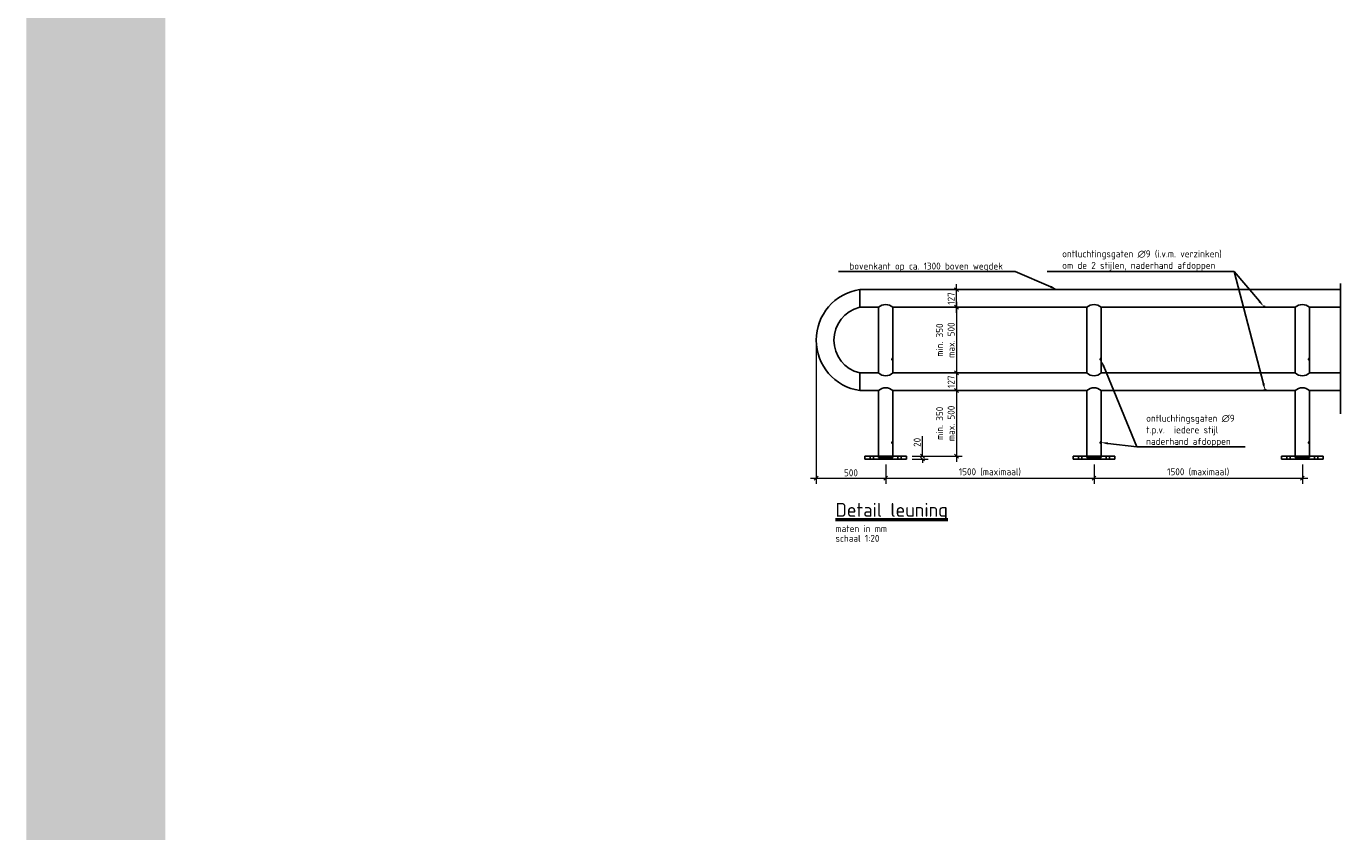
# Model space of a CAD drawing. Header units: metres. Extents: x -699 to 2316, y -1199 to 781.
# Tile 345 of 593: x 703 to 713, y -294 to -288. Entities that reach past the tile are written whole.
import ezdxf
from ezdxf import colors
from ezdxf.entities.mleader import LeaderData, LeaderLine
from ezdxf.math import Vec2, Vec3

# ---------------------------------------------------------------- set-up
doc = ezdxf.new("R2010")
doc.units = ezdxf.units.M
doc.header["$PDMODE"] = 1
for name, color, linetype, lineweight in [('N-WE-SC-AFBREEKLIJN-GD', 7, 'Continuous', 25), ('N-WE-SC-STAALVORM-G', 140, 'Continuous', 25), ('X-XX-AL-M', 7, 'Continuous', 18), ('X-XX-AL-T25', 7, 'Continuous', 25), ('X-XX-AL-T50', 130, 'Continuous', 50)]:
    doc.layers.add(name, color=color, linetype=linetype, lineweight=lineweight)
doc.layers.add('X-XX-AL-TEKENBLAD_VIEWPORT-G', color=7, linetype='Continuous', lineweight=18, plot=False)
doc.styles.add('NLCS-ISO-M20-T25', font='NLCS-ISO.ttf', dxfattribs={"height": 0.05})
doc.styles.add('NLCS-ISO-M20-T50', font='NLCS-ISO.ttf', dxfattribs={"height": 0.1})
doc.dimstyles.new('NLCS-M20-T25-SCHRAP_A_L2_H1', dxfattribs={"dimscale": 0.02, "dimtxt": 2.5, "dimasz": 1.4, "dimexe": 2, "dimexo": 2, "dimgap": 0.7, "dimtad": 1, "dimzin": 0, "dimdsep": 46, "dimtxsty": 'NLCS-ISO-M20-T25', "dimblk": 'OBLIQUE', "dimcen": 0, "dimdle": 2, "dimclrd": 256, "dimclre": 256, "dimclrt": 256, "dimadec": 1, "dimazin": 0, "dimtfac": 1, "dimtdec": 3, "dimtofl": 0, "dimtmove": 0, "dimatfit": 3, "dimldrblk": 'OBLIQUE', "dimfxl": 2, "dimtfillclr": 256, "dimtolj": 1, "dimtzin": 0, "dimlwd": -1, "dimlwe": -1, "dimarcsym": 0})

# ---------------------------------------------------------------- blocks, each defined once
blk = doc.blocks.new('_Oblique')
at = {"color": 0, "linetype": 'ByBlock', "lineweight": -2}
blk.add_line((-0.5, -0.5), (0.5, 0.5), dxfattribs=at)
blk = doc.blocks.new('*D2025')
at = {"layer": 'Defpoints', "color": 0, "transparency": 16777216}
for p in [(709.5752346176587, -291.3619340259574), (711.0751861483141, -291.3619340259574), (711.0751861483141, -291.500364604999)]:
    blk.add_point(p, dxfattribs=at)
at = {"layer": 'X-XX-AL-M', "transparency": 16777216}
for p, q in [((709.5752346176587, -291.4019340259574), (709.5752346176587, -291.540364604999)), ((711.0751861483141, -291.4019340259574), (711.0751861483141, -291.540364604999)), ((709.5352346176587, -291.500364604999), (711.115186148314, -291.500364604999))]:
    blk.add_line(p, q, dxfattribs=at)
at = {"layer": 'X-XX-AL-M', "transparency": 16777216, "xscale": 0.028, "yscale": 0.028, "zscale": 0.028, "rotation": 180}
blk.add_blockref('_Oblique', (709.5752346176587, -291.500364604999), dxfattribs=at)
at = {"layer": 'X-XX-AL-M', "transparency": 16777216, "xscale": 0.028, "yscale": 0.028, "zscale": 0.028}
blk.add_blockref('_Oblique', (711.0751861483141, -291.500364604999), dxfattribs=at)
at = {"layer": 'X-XX-AL-M', "transparency": 16777216, "insert": (710.3252103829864, -291.456364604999), "char_height": 0.05, "attachment_point": 5, "style": 'NLCS-ISO-M20-T25'}
blk.add_mtext('\\A1;1500 (maximaal)', dxfattribs=at)
blk = doc.blocks.new('*D2026')
at = {"layer": 'Defpoints', "color": 0, "transparency": 16777216}
for p in [(711.0752346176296, -291.3619340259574), (712.5752830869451, -291.3619340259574), (712.5752830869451, -291.500364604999)]:
    blk.add_point(p, dxfattribs=at)
at = {"layer": 'X-XX-AL-M', "transparency": 16777216}
for p, q in [((711.0752346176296, -291.4019340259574), (711.0752346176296, -291.540364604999)), ((712.5752830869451, -291.4019340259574), (712.5752830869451, -291.540364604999)), ((711.0352346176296, -291.500364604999), (712.615283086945, -291.500364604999))]:
    blk.add_line(p, q, dxfattribs=at)
at = {"layer": 'X-XX-AL-M', "transparency": 16777216, "xscale": 0.028, "yscale": 0.028, "zscale": 0.028, "rotation": 180}
blk.add_blockref('_Oblique', (711.0752346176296, -291.500364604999), dxfattribs=at)
at = {"layer": 'X-XX-AL-M', "transparency": 16777216, "xscale": 0.028, "yscale": 0.028, "zscale": 0.028}
blk.add_blockref('_Oblique', (712.5752830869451, -291.500364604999), dxfattribs=at)
at = {"layer": 'X-XX-AL-M', "transparency": 16777216, "insert": (711.8252588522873, -291.456364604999), "char_height": 0.05, "attachment_point": 5, "style": 'NLCS-ISO-M20-T25'}
blk.add_mtext('\\A1;1500 (maximaal)', dxfattribs=at)
blk = doc.blocks.new('*D2027')
at = {"layer": 'Defpoints', "color": 0, "transparency": 16777216}
for p in [(710.0527858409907, -290.141934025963), (710.0854420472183, -290.141934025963), (710.0527858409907, -290.2689340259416)]:
    blk.add_point(p, dxfattribs=at)
at = {"layer": 'X-XX-AL-M', "transparency": 16777216}
for p, q in [((710.0854420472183, -290.3089340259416), (710.0854420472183, -290.101934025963)), ((710.0927858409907, -290.141934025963), (710.1254420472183, -290.141934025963)), ((710.0927858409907, -290.2689340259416), (710.1254420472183, -290.2689340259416))]:
    blk.add_line(p, q, dxfattribs=at)
at = {"layer": 'X-XX-AL-M', "transparency": 16777216, "xscale": 0.028, "yscale": 0.028, "zscale": 0.028}
for p, rotation in [((710.0854420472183, -290.141934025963), 90), ((710.0854420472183, -290.2689340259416), 270)]:
    blk.add_blockref('_Oblique', p, dxfattribs=dict(at, rotation=rotation))
at = {"layer": 'X-XX-AL-M', "transparency": 16777216, "insert": (710.0464420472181, -290.2054340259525), "char_height": 0.05, "attachment_point": 5, "rotation": 90, "style": 'NLCS-ISO-M20-T25'}
blk.add_mtext('\\A1;127', dxfattribs=at)
blk = doc.blocks.new('*D2028')
at = {"layer": 'Defpoints', "color": 0, "transparency": 16777216}
for p in [(710.1527858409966, -290.2689340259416), (710.085442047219, -290.741934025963), (710.1527858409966, -290.741934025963)]:
    blk.add_point(p, dxfattribs=at)
at = {"layer": 'X-XX-AL-M', "transparency": 16777216}
for p, q in [((710.1127858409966, -290.2689340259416), (710.045442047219, -290.2689340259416)), ((710.085442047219, -290.2289340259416), (710.085442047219, -290.781934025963)), ((710.1127858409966, -290.741934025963), (710.045442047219, -290.741934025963))]:
    blk.add_line(p, q, dxfattribs=at)
at = {"layer": 'X-XX-AL-M', "transparency": 16777216, "xscale": 0.028, "yscale": 0.028, "zscale": 0.028}
for p, rotation in [((710.085442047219, -290.2689340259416), 90), ((710.085442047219, -290.741934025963), 270)]:
    blk.add_blockref('_Oblique', p, dxfattribs=dict(at, rotation=rotation))
at = {"layer": 'X-XX-AL-M', "transparency": 16777216, "insert": (710.0047564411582, -290.5054340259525), "char_height": 0.05, "attachment_point": 5, "rotation": 90, "style": 'NLCS-ISO-M20-T25'}
blk.add_mtext('\\A1;min. 350 \\Pmax. 500', dxfattribs=at)
blk = doc.blocks.new('*D2029')
at = {"layer": 'Defpoints', "color": 0, "transparency": 16777216}
for p in [(710.1527858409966, -290.741934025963), (710.0854420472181, -290.8689340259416), (710.1527858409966, -290.8689340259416)]:
    blk.add_point(p, dxfattribs=at)
at = {"layer": 'X-XX-AL-M', "transparency": 16777216}
for p, q in [((710.1127858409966, -290.741934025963), (710.0454420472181, -290.741934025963)), ((710.0854420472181, -290.701934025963), (710.0854420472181, -290.9089340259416)), ((710.1127858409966, -290.8689340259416), (710.0454420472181, -290.8689340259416))]:
    blk.add_line(p, q, dxfattribs=at)
at = {"layer": 'X-XX-AL-M', "transparency": 16777216, "xscale": 0.028, "yscale": 0.028, "zscale": 0.028}
for p, rotation in [((710.0854420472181, -290.741934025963), 90), ((710.0854420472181, -290.8689340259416), 270)]:
    blk.add_blockref('_Oblique', p, dxfattribs=dict(at, rotation=rotation))
at = {"layer": 'X-XX-AL-M', "transparency": 16777216, "insert": (710.0464420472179, -290.8054340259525), "char_height": 0.05, "attachment_point": 5, "rotation": 90, "style": 'NLCS-ISO-M20-T25'}
blk.add_mtext('\\A1;127', dxfattribs=at)
blk = doc.blocks.new('*D2030')
at = {"layer": 'Defpoints', "color": 0, "transparency": 16777216}
for p in [(710.1527858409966, -290.8689340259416), (709.7252346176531, -291.3419340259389), (710.0854420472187, -291.3419340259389)]:
    blk.add_point(p, dxfattribs=at)
at = {"layer": 'X-XX-AL-M', "transparency": 16777216}
for p, q in [((710.0854420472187, -290.8289340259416), (710.0854420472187, -291.3819340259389)), ((710.1127858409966, -290.8689340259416), (710.0454420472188, -290.8689340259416)), ((709.765234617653, -291.3419340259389), (710.1254420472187, -291.3419340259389))]:
    blk.add_line(p, q, dxfattribs=at)
at = {"layer": 'X-XX-AL-M', "transparency": 16777216, "xscale": 0.028, "yscale": 0.028, "zscale": 0.028}
for p, rotation in [((710.0854420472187, -290.8689340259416), 90), ((710.0854420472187, -291.3419340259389), 270)]:
    blk.add_blockref('_Oblique', p, dxfattribs=dict(at, rotation=rotation))
at = {"layer": 'X-XX-AL-M', "transparency": 16777216, "insert": (710.004756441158, -291.1054340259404), "char_height": 0.05, "attachment_point": 5, "rotation": 90, "style": 'NLCS-ISO-M20-T25'}
blk.add_mtext('\\A1;min. 350 \\Pmax. 500', dxfattribs=at)
blk = doc.blocks.new('*D2031')
at = {"layer": 'Defpoints', "color": 0, "transparency": 16777216}
for p in [(709.0747315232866, -290.4554340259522), (709.5752346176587, -291.3619340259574), (709.5752346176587, -291.500364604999)]:
    blk.add_point(p, dxfattribs=at)
at = {"layer": 'X-XX-AL-M', "transparency": 16777216}
for p, q in [((709.0747315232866, -290.4954340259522), (709.0747315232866, -291.540364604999)), ((709.5752346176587, -291.4019340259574), (709.5752346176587, -291.540364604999)), ((709.0347315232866, -291.500364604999), (709.6152346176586, -291.500364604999))]:
    blk.add_line(p, q, dxfattribs=at)
at = {"layer": 'X-XX-AL-M', "transparency": 16777216, "xscale": 0.028, "yscale": 0.028, "zscale": 0.028, "rotation": 180}
blk.add_blockref('_Oblique', (709.0747315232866, -291.500364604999), dxfattribs=at)
at = {"layer": 'X-XX-AL-M', "transparency": 16777216, "xscale": 0.028, "yscale": 0.028, "zscale": 0.028}
blk.add_blockref('_Oblique', (709.5752346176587, -291.500364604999), dxfattribs=at)
at = {"layer": 'X-XX-AL-M', "transparency": 16777216, "insert": (709.3249830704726, -291.461364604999), "char_height": 0.05, "attachment_point": 5, "style": 'NLCS-ISO-M20-T25'}
blk.add_mtext('\\A1;500', dxfattribs=at)
blk = doc.blocks.new('*D2032')
at = {"layer": 'Defpoints', "color": 0, "transparency": 16777216}
for p in [(709.7252346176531, -291.3419340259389), (709.7252346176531, -291.3619340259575), (709.8405903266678, -291.3619340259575)]:
    blk.add_point(p, dxfattribs=at)
at = {"layer": 'X-XX-AL-M', "transparency": 16777216}
for p, q in [((709.8405903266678, -291.3419340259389), (709.8405903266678, -291.1979340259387)), ((709.765234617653, -291.3419340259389), (709.8805903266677, -291.3419340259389)), ((709.765234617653, -291.3619340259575), (709.8805903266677, -291.3619340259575)), ((709.8405903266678, -291.3619340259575), (709.8405903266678, -291.3899340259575))]:
    blk.add_line(p, q, dxfattribs=at)
at = {"layer": 'X-XX-AL-M', "transparency": 16777216, "xscale": 0.028, "yscale": 0.028, "zscale": 0.028}
for p, rotation in [((709.8405903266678, -291.3419340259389), 270), ((709.8405903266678, -291.3619340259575), 90)]:
    blk.add_blockref('_Oblique', p, dxfattribs=dict(at, rotation=rotation))
at = {"layer": 'X-XX-AL-M', "transparency": 16777216, "insert": (709.8015903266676, -291.2419340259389), "char_height": 0.05, "attachment_point": 5, "rotation": 90, "style": 'NLCS-ISO-M20-T25'}
blk.add_mtext('\\A1;20', dxfattribs=at)

msp = doc.modelspace()

# ---------------------------------------------------------------- hatches: boundary and pattern name
at = {"layer": 'X-XX-AL-T25'}
for points in [[(712.293545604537, -290.2689340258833), (712.3068866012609, -290.2689340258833, 1.166769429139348)], [(709.6262346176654, -290.6365400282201), (709.6262346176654, -290.6498810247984, -1.166769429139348)], [(711.1262346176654, -290.6365400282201), (711.1262346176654, -290.6498810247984, -1.166769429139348)], [(712.6262346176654, -290.6365400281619), (712.6262346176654, -290.6498810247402, -1.166769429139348)], [(712.3006760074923, -290.8688063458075), (712.3140170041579, -290.8688063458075, 1.166769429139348)], [(709.6262346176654, -291.236540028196), (709.6262346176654, -291.2498810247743, -1.166769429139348)], [(711.1262346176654, -291.236540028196), (711.1262346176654, -291.2498810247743, -1.166769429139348)], [(712.6262346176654, -291.2365400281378), (712.6262346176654, -291.2498810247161, -1.166769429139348)]]:
    msp.add_hatch(color=256, dxfattribs=at).paths.add_polyline_path(points)

# ---------------------------------------------------------------- linework, layer by layer
at = {"layer": 'N-WE-SC-AFBREEKLIJN-GD'}
msp.add_line((712.8497378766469, -291.0371426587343), (712.8497378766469, -290.0981041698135), dxfattribs=at)
at = {"layer": 'N-WE-SC-STAALVORM-G'}
for p, q in [((709.3882315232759, -290.1419340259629), (712.8497378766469, -290.1419340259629)), ((709.3882315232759, -290.2689340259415), (709.3882315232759, -290.1419340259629)), ((709.3882315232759, -290.2689340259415), (709.5242346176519, -290.2689340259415)), ((709.5242346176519, -290.2689340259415), (709.5242346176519, -290.7419340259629)), ((709.6262346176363, -290.2689340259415), (711.0242346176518, -290.2689340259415)), ((709.6262346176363, -290.2689340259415), (711.0242346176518, -290.2689340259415)), ((709.6262346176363, -290.2689340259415), (709.6262346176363, -290.7419340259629)), ((711.0242346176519, -290.2689340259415), (711.0242346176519, -290.7419340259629)), ((711.1262346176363, -290.2689340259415), (711.1262346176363, -290.7419340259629)), ((711.1262346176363, -290.2689340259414), (712.5242346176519, -290.2689340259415)), ((711.1262346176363, -290.2689340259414), (712.5242346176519, -290.2689340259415)), ((712.5242346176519, -290.2689340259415), (712.5242346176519, -290.7419340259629)), ((712.6262346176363, -290.2689340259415), (712.8497378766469, -290.2689340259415)), ((712.6262346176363, -290.2689340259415), (712.8497378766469, -290.2689340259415)), ((712.6262346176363, -290.2689340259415), (712.6262346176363, -290.7419340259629)), ((709.3882315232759, -290.7419340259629), (709.5242346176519, -290.7419340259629)), ((709.3882315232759, -290.7419340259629), (709.3882315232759, -290.8689340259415)), ((709.6262346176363, -290.7419340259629), (711.0242346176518, -290.7419340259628)), ((711.1262346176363, -290.7419340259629), (712.5242346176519, -290.7419340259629)), ((711.1262346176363, -290.7419340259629), (712.5242346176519, -290.7419340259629)), ((712.6262346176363, -290.7419340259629), (712.8497378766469, -290.7419340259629)), ((712.6262346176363, -290.7419340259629), (712.8497378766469, -290.7419340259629)), ((709.3882315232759, -290.8689340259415), (709.5242346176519, -290.8689340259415)), ((709.5242346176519, -290.8689340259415), (709.5242346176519, -291.3519340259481)), ((709.6262346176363, -290.8689340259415), (711.0242346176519, -290.8689340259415)), ((709.6262346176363, -290.8689340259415), (709.6262346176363, -291.3519340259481)), ((711.0242346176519, -290.8689340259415), (711.0242346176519, -291.3519340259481)), ((711.1262346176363, -290.8689340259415), (711.1262346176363, -291.3519340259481)), ((711.1262346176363, -290.8689340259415), (712.5242346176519, -290.8689340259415)), ((711.1262346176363, -290.8689340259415), (712.5242346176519, -290.8689340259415)), ((712.5242346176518, -290.8689340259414), (712.5242346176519, -291.3519340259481)), ((712.6262346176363, -290.8689340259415), (712.8497378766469, -290.8689340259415)), ((712.6262346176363, -290.8689340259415), (712.8497378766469, -290.8689340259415)), ((712.6262346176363, -290.8689340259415), (712.6262346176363, -291.3519340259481)), ((709.4252346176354, -291.3419340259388), (709.4252346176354, -291.3619340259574)), ((709.4252346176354, -291.3419340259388), (709.4252346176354, -291.3619340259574)), ((709.7252346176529, -291.3419340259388), (709.4252346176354, -291.3419340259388)), ((709.7252346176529, -291.3619340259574), (709.4252346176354, -291.3619340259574)), ((709.463234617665, -291.3419340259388), (709.463234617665, -291.3619340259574)), ((709.6702346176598, -291.3419340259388), (709.4802346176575, -291.3419340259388)), ((709.4802346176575, -291.3619340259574), (709.6702346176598, -291.3619340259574)), ((709.6702346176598, -291.3619340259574), (709.4802346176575, -291.3619340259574)), ((709.4802346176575, -291.3619340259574), (709.6702346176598, -291.3619340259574)), ((709.4872346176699, -291.3419340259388), (709.4872346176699, -291.3619340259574)), ((709.5242346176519, -291.3519340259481), (709.6262346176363, -291.3519340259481)), ((709.6632346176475, -291.3619340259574), (709.6632346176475, -291.3419340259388)), ((709.6872346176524, -291.3619340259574), (709.6872346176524, -291.3419340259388)), ((709.7252346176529, -291.3619340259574), (709.7252346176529, -291.3419340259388)), ((709.7252346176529, -291.3619340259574), (709.7252346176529, -291.3419340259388)), ((710.9252346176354, -291.3419340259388), (710.9252346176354, -291.3619340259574)), ((710.9252346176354, -291.3419340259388), (710.9252346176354, -291.3619340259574)), ((711.2252346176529, -291.3419340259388), (710.9252346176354, -291.3419340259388)), ((711.2252346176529, -291.3619340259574), (710.9252346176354, -291.3619340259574)), ((710.963234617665, -291.3419340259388), (710.963234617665, -291.3619340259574)), ((711.1702346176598, -291.3419340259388), (710.9802346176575, -291.3419340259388)), ((710.9802346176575, -291.3619340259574), (711.1702346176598, -291.3619340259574)), ((711.1702346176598, -291.3619340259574), (710.9802346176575, -291.3619340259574)), ((710.9802346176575, -291.3619340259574), (711.1702346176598, -291.3619340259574)), ((710.9872346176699, -291.3419340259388), (710.9872346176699, -291.3619340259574)), ((711.0242346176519, -291.3519340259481), (711.1262346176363, -291.3519340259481)), ((711.1632346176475, -291.3619340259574), (711.1632346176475, -291.3419340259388)), ((711.1872346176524, -291.3619340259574), (711.1872346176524, -291.3419340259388)), ((711.2252346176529, -291.3619340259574), (711.2252346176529, -291.3419340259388)), ((711.2252346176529, -291.3619340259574), (711.2252346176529, -291.3419340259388)), ((712.4252346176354, -291.3419340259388), (712.4252346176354, -291.3619340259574)), ((712.4252346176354, -291.3419340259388), (712.4252346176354, -291.3619340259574)), ((712.7252346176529, -291.3419340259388), (712.4252346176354, -291.3419340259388)), ((712.7252346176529, -291.3619340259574), (712.4252346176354, -291.3619340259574)), ((712.463234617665, -291.3419340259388), (712.463234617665, -291.3619340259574)), ((712.6702346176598, -291.3419340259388), (712.4802346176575, -291.3419340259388)), ((712.4802346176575, -291.3619340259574), (712.6702346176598, -291.3619340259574)), ((712.6702346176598, -291.3619340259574), (712.4802346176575, -291.3619340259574)), ((712.4802346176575, -291.3619340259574), (712.6702346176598, -291.3619340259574)), ((712.4872346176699, -291.3419340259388), (712.4872346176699, -291.3619340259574)), ((712.5242346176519, -291.3519340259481), (712.6262346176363, -291.3519340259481)), ((712.6632346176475, -291.3619340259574), (712.6632346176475, -291.3419340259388)), ((712.6872346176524, -291.3619340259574), (712.6872346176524, -291.3419340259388)), ((712.7252346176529, -291.3619340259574), (712.7252346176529, -291.3419340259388)), ((712.7252346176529, -291.3619340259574), (712.7252346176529, -291.3419340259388))]:
    msp.add_line(p, q, dxfattribs=at)
for centre, radius, start, end in [((709.4422187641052, -290.5054340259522), 0.3674872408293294, 98.44784992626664, 261.5521500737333), ((709.4449339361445, -290.5054340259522), 0.2432024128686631, 103.4825410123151, 256.517458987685), ((709.5752346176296, -290.3239590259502), 0.07502499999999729, 47.17406089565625, 132.8259391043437), ((711.0752346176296, -290.3239590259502), 0.07502499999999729, 47.17406089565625, 132.8259391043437), ((712.3002161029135, -290.2679010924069), 0.006750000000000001, 351.197602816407, 188.8023971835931), ((712.5752346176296, -290.3239590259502), 0.07502499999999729, 47.17406089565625, 132.8259391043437), ((709.6252016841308, -290.6432105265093), 0.006750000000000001, 81.197602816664, 278.802397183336), ((711.1252016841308, -290.6432105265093), 0.006750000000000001, 81.197602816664, 278.802397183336), ((712.6252016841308, -290.6432105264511), 0.006750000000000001, 81.197602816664, 278.802397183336), ((709.5752346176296, -290.6869090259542), 0.07502500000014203, 227.1740608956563, 312.8259391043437), ((711.0752346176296, -290.6869090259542), 0.07502500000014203, 227.1740608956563, 312.8259391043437), ((712.5752346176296, -290.6869090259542), 0.07502500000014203, 227.1740608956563, 312.8259391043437), ((709.5752346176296, -290.9239590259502), 0.07502499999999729, 47.17406089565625, 132.8259391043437), ((711.0752346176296, -290.9239590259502), 0.07502499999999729, 47.17406089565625, 132.8259391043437), ((712.5752346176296, -290.9239590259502), 0.07502499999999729, 47.17406089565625, 132.8259391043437), ((712.3073465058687, -290.8677734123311), 0.006750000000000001, 351.197602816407, 188.8023971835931), ((709.6252016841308, -291.2432105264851), 0.006750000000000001, 81.197602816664, 278.802397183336), ((711.1252016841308, -291.2432105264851), 0.006750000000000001, 81.197602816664, 278.802397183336), ((712.6252016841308, -291.2432105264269), 0.006750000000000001, 81.197602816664, 278.802397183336)]:
    msp.add_arc(centre, radius, start, end, dxfattribs=at)
at = {"layer": 'X-XX-AL-TEKENBLAD_VIEWPORT-G', "color": 3, "const_width": 1}
msp.add_lwpolyline([(703.8877842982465, -304.3819642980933), (729.9065778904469, -304.3819642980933), (729.9065778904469, -268.6539372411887), (703.8877842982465, -268.6539372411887)], close=True, dxfattribs=at)

# ---------------------------------------------------------------- texts
at = {"layer": 'X-XX-AL-T25', "style": 'NLCS-ISO-M20-T25'}
for s, p in [('maten in mm', (709.2131601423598, -291.8883313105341)), ('schaal 1:20', (709.2131601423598, -291.958331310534))]:
    msp.add_text(s, height=0.05, dxfattribs=at).set_placement(p)
at = {"layer": 'X-XX-AL-T50', "style": 'NLCS-ISO-M20-T50'}
msp.add_text('%%UDetail leuning', height=0.1, dxfattribs=at).set_placement((709.2131601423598, -291.7783313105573))

# ---------------------------------------------------------------- dimensions: what is measured, and where the dimension line sits
at = {"layer": 'X-XX-AL-M'}
for base, p1, p2, picture, middle in [((710.0854420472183, -290.141934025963), (710.0527858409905, -290.2689340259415), (710.0527858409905, -290.1419340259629), '*D2027', (710.0464420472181, -290.2054340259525)), ((710.0854420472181, -290.8689340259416), (710.1527858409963, -290.7419340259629), (710.1527858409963, -290.8689340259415), '*D2029', (710.0464420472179, -290.8054340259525))]:
    dim = msp.add_linear_dim(base=base, p1=p1, p2=p2, angle=90, dimstyle='NLCS-M20-T25-SCHRAP_A_L2_H1', override={"dimdec": 0, "dimlfac": 1000}, dxfattribs=at)
    dim.commit()
    dim.dimension.update_dxf_attribs({"geometry": picture, "text_midpoint": middle})
dim = msp.add_linear_dim(base=(710.085442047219, -290.741934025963), p1=(710.1527858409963, -290.2689340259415), p2=(710.1527858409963, -290.7419340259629), angle=90, text='min. 350 \\Pmax. 500', dimstyle='NLCS-M20-T25-SCHRAP_A_L2_H1', override={"dimdec": 0, "dimlfac": 1000}, dxfattribs=at)
dim.commit()
dim.dimension.update_dxf_attribs({"geometry": '*D2028', "text_midpoint": (710.0854420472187, -290.5054340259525), "dimtype": 160})
for base, p1, p2, text, picture, middle in [((709.5752346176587, -291.500364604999), (709.0747315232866, -290.4554340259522), (709.5752346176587, -291.3619340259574), '500', '*D2031', (709.3249830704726, -291.461364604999)), ((711.0751861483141, -291.500364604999), (709.5752346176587, -291.3619340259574), (711.0751861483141, -291.3619340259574), '1500 (maximaal)', '*D2025', (710.3252103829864, -291.456364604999)), ((712.5752830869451, -291.500364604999), (711.0752346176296, -291.3619340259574), (712.5752830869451, -291.3619340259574), '1500 (maximaal)', '*D2026', (711.8252588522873, -291.456364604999))]:
    dim = msp.add_linear_dim(base=base, p1=p1, p2=p2, text=text, dimstyle='NLCS-M20-T25-SCHRAP_A_L2_H1', override={"dimdec": 0, "dimlfac": 1000}, dxfattribs=at)
    dim.commit()
    dim.dimension.update_dxf_attribs({"geometry": picture, "text_midpoint": middle})
dim = msp.add_linear_dim(base=(710.0854420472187, -291.3419340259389), p1=(710.1527858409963, -290.8689340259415), p2=(709.7252346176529, -291.3419340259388), angle=90, text='min. 350 \\Pmax. 500', dimstyle='NLCS-M20-T25-SCHRAP_A_L2_H1', override={"dimdec": 0, "dimlfac": 1000}, dxfattribs=at)
dim.commit()
dim.dimension.update_dxf_attribs({"geometry": '*D2030', "text_midpoint": (710.004756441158, -291.1054340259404)})
dim = msp.add_linear_dim(base=(709.8405903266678, -291.3619340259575), p1=(709.7252346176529, -291.3419340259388), p2=(709.7252346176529, -291.3619340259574), angle=90, dimstyle='NLCS-M20-T25-SCHRAP_A_L2_H1', override={"dimdec": 0, "dimlfac": 1000}, dxfattribs=at)
dim.commit()
dim.dimension.update_dxf_attribs({"geometry": '*D2032', "text_midpoint": (709.8405903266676, -291.2419340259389), "dimtype": 160})

# ---------------------------------------------------------------- leaders
at = {"layer": 'X-XX-AL-T25'}
ml = msp.add_multileader_mtext('Standard', dxfattribs=at)
ml.set_content('ontluchtingsgaten ∅9 (i.v.m. verzinken)\\Pom de 2 stijlen, naderhand afdoppen', color=256, style='NLCS-ISO-M20-T25')
ml.set_leader_properties(color=256, linetype='ByLayer', lineweight=-1)
ml.build(insert=Vec2(0, 0))
ml.multileader.update_dxf_attribs({"text_left_attachment_type": 5, "text_right_attachment_type": 5, "dogleg_length": 0.05, "arrow_head_size": 0.05})
ctx = ml.context
ctx.base_point, ctx.char_height, ctx.arrow_head_size, ctx.landing_gap_size, ctx.plane_origin = Vec3(710.8277256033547, -290.0121425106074), 0.05, 0.05, 0.018, Vec3(-5.61734990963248, 2.051890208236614)
ctx.left_attachment, ctx.right_attachment = 5, 5
notes = []
notes.append((ctx, [(0, (1, 1, 0), (712.0837256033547, -290.0121425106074), (-1, 0), 0.05, [(0, [(712.3073465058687, -290.8677734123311)], 0, [])])]))
ctx.mtext.insert, ctx.mtext.flow_direction = Vec3(710.8457256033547, -289.8588091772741), 5
ml = msp.add_multileader_mtext('Standard', dxfattribs=at)
ml.set_content('bovenkant op ca. 1300 boven wegdek', color=256, style='NLCS-ISO-M20-T25')
ml.set_leader_properties(color=256, linetype='ByLayer', lineweight=-1)
ml.build(insert=Vec2(0, 0))
ml.multileader.update_dxf_attribs({"text_left_attachment_type": 5, "text_right_attachment_type": 5, "dogleg_length": 0.05, "arrow_head_size": 0.05})
ctx = ml.context
ctx.base_point, ctx.char_height, ctx.arrow_head_size, ctx.landing_gap_size, ctx.plane_origin = Vec3(709.2956480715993, -290.0121425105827), 0.05, 0.05, 0.018, Vec3(-7.194427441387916, 2.051890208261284)
ctx.left_attachment, ctx.right_attachment = 5, 5
notes.append((ctx, [(0, (1, 1, 0), (710.5066480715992, -290.0121425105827), (-1, 0), 0.05, [(0, [(710.8105193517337, -290.1417003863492)], 0, [])])]))
ctx.mtext.insert, ctx.mtext.flow_direction = Vec3(709.3136480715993, -289.9471425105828), 5
ml = msp.add_multileader_mtext('Standard', dxfattribs=at)
ml.set_content(' ', color=256, style='NLCS-ISO-M20-T25')
ml.set_leader_properties(color=256, linetype='ByLayer', lineweight=-1)
ml.build(insert=Vec2(0, 0))
ml.multileader.update_dxf_attribs({"text_left_attachment_type": 5, "text_right_attachment_type": 5, "dogleg_length": 0.05, "arrow_head_size": 0.05})
ctx = ml.context
ctx.base_point, ctx.char_height, ctx.arrow_head_size, ctx.landing_gap_size, ctx.plane_origin = Vec3(711.9677256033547, -290.0121425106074), 0.05, 0.05, 0.018, Vec3(-5.715282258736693, 1.968693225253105)
ctx.left_attachment, ctx.right_attachment = 5, 5
notes.append((ctx, [(0, (1, 1, 0), (712.0837256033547, -290.0121425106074), (-1, 0), 0.05, [(0, [(712.297992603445, -290.2637454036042)], 0, [])])]))
ctx.mtext.insert, ctx.mtext.flow_direction = Vec3(711.9857256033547, -289.9621425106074), 5
ml = msp.add_multileader_mtext('Standard', dxfattribs=at)
ml.set_content(' ', color=256, style='NLCS-ISO-M20-T25')
ml.set_leader_properties(color=256, linetype='ByLayer', lineweight=-1)
ml.build(insert=Vec2(0, 0))
ml.multileader.update_dxf_attribs({"text_left_attachment_type": 5, "text_right_attachment_type": 5, "dogleg_length": 0.05, "arrow_head_size": 0.05})
ctx = ml.context
ctx.base_point, ctx.char_height, ctx.arrow_head_size, ctx.landing_gap_size, ctx.plane_origin = Vec3(711.4326785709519, -291.2749311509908), 0.05, 0.05, 0.018, Vec3(1429.138608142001, 0.92590458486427)
ctx.left_attachment, ctx.right_attachment = 5, 5
notes.append((ctx, [(0, (1, 1, 0), (711.382678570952, -291.2749311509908), (1, 0), 0.05, [(0, [(711.1262346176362, -290.6498810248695)], 0, [])])]))
ctx.mtext.insert, ctx.mtext.flow_direction = Vec3(711.4506785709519, -291.2249311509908), 5
ml = msp.add_multileader_mtext('Standard', dxfattribs=at)
ml.set_content('ontluchtingsgaten ∅9\\Pt.p.v.^Iiedere stijl\\Pnaderhand afdoppen', color=256, style='NLCS-ISO-M20-T25')
ml.set_leader_properties(color=256, linetype='ByLayer', lineweight=-1)
ml.build(insert=Vec2(0, 0))
ml.multileader.update_dxf_attribs({"text_left_attachment_type": 5, "text_right_attachment_type": 5, "dogleg_length": 0.05, "arrow_head_size": 0.05})
ctx = ml.context
ctx.base_point, ctx.char_height, ctx.arrow_head_size, ctx.landing_gap_size, ctx.plane_origin = Vec3(711.4326785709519, -291.2749311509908), 0.05, 0.05, 0.018, Vec3(1429.040675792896, 1.009101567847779)
ctx.left_attachment, ctx.right_attachment = 5, 5
notes.append((ctx, [(0, (1, 1, 0), (711.382678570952, -291.2749311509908), (1, 0), 0.05, [(0, [(711.1252016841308, -291.2432105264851)], 0, [])])]))
ctx.mtext.insert, ctx.mtext.flow_direction = Vec3(711.4506785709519, -291.0432644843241), 5
for ctx, leaders in notes:
    for number, flags, end, landing, length, lines in leaders:
        leader = LeaderData()
        leader.index, (leader.has_last_leader_line, leader.has_dogleg_vector, leader.attachment_direction) = number, flags
        leader.last_leader_point, leader.dogleg_vector, leader.dogleg_length = Vec3(end), Vec3(landing), length
        for number, points, colour, breaks in lines:
            line = LeaderLine()
            line.index, line.vertices, line.color, line.breaks = number, Vec3.list(points), colors.encode_raw_color(colour), breaks
            leader.lines.append(line)
        ctx.leaders.append(leader)

doc.saveas('drawing.dxf')
